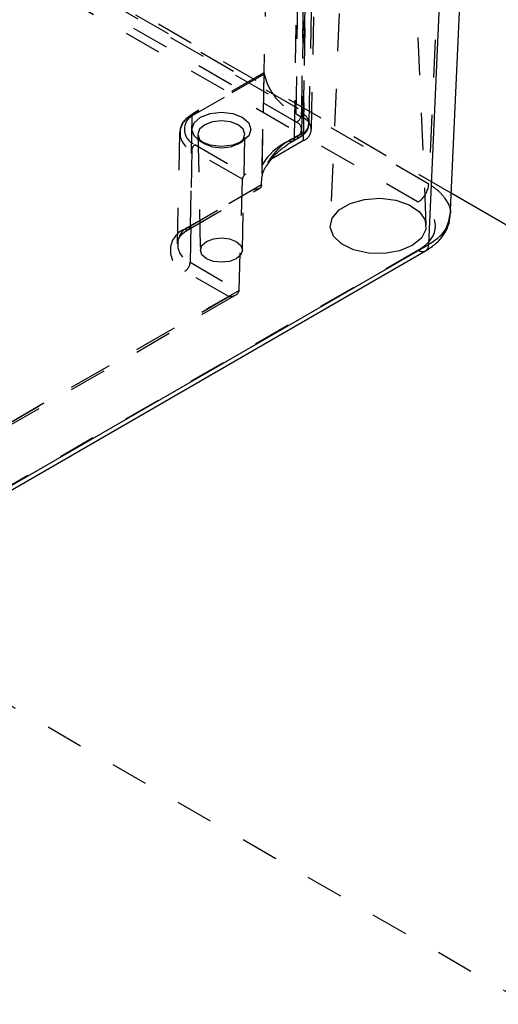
# Model space of a CAD drawing. Header units: inches. Extents: x 1907 to 2452, y -210 to -54.
# Tile 537 of 656: x 2011.84 to 2013.11, y -197.42 to -194.8. Entities that reach past the tile are written whole.
import ezdxf

# ---------------------------------------------------------------- set-up
doc = ezdxf.new("R2010")
doc.units = ezdxf.units.IN
doc.header["$LTSCALE"] = 0.5
doc.header["$MEASUREMENT"] = 0
doc.linetypes.add('HIDDEN', pattern=[0.225, 0.15, -0.075])
doc.layers.add('SID-M-H', color=4, linetype='HIDDEN')
doc.layers.add('SID-M-S', color=105, linetype='Continuous')

msp = doc.modelspace()

# ---------------------------------------------------------------- linework, layer by layer
at = {"layer": 'SID-M-H'}
for p, q in [((2012.98429, -195.25915), (1991.78034, -183.01837)), ((2015.11487, -198.53046), (1991.78034, -185.05973)), ((2012.58612, -195.04612), (2012.60945, -193.48919)), ((2012.60554, -195.07366), (2012.63853, -193.53044)), ((2012.58612, -195.10027), (2012.60945, -193.57027)), ((2012.56663, -195.11152), (2012.58996, -193.58152)), ((2012.99582, -193.65201), (2012.92405, -195.2345)), ((2012.51183, -193.68854), (2012.47884, -195.23176)), ((2012.57125, -195.04794), (2012.58996, -193.79936)), ((2012.59074, -195.05919), (2012.60945, -193.81061)), ((2012.61207, -195.08945), (2012.63853, -193.85186)), ((2012.59074, -195.11867), (2012.60945, -193.89169)), ((2012.71161, -194.18129), (2012.66185, -195.34431)), ((2012.91768, -195.34431), (2012.86793, -194.18129)), ((2012.92405, -195.2345), (2011.45345, -194.38554)), ((2011.42562, -194.43292), (2012.89622, -195.28187)), ((2011.89014, -194.64434), (2012.58612, -195.04612)), ((2012.5722, -195.06994), (2011.87623, -194.66817)), ((2012.29338, -195.05292), (2012.48525, -194.94215)), ((2012.48549, -194.93819), (2012.29583, -195.04768)), ((2012.48628, -194.94172), (2012.30173, -195.04826)), ((2012.48525, -194.94215), (2012.48167, -195.1072)), ((2012.29338, -195.05292), (2012.2889, -195.34654)), ((2012.29944, -195.07154), (2012.3165, -195.05679)), ((2012.3165, -195.05679), (2012.34205, -195.04694)), ((2012.34205, -195.04694), (2012.37218, -195.04348)), ((2012.37218, -195.06582), (2012.34818, -195.06857)), ((2012.37218, -195.04348), (2012.40232, -195.04694)), ((2012.39618, -195.06857), (2012.37218, -195.06582)), ((2012.40232, -195.04694), (2012.42786, -195.05679)), ((2012.42786, -195.05679), (2012.44493, -195.07154)), ((2012.57125, -195.04794), (2012.59074, -195.05919)), ((2012.29344, -195.08893), (2012.29944, -195.07154)), ((2012.29944, -195.10633), (2012.29344, -195.08893)), ((2012.31424, -195.08816), (2012.30947, -195.10202)), ((2012.32784, -195.07642), (2012.31424, -195.08816)), ((2012.34818, -195.06857), (2012.32784, -195.07642)), ((2012.41653, -195.07642), (2012.39618, -195.06857)), ((2012.43012, -195.08816), (2012.41653, -195.07642)), ((2012.4349, -195.10202), (2012.43012, -195.08816)), ((2012.44493, -195.07154), (2012.45092, -195.08893)), ((2012.45092, -195.08893), (2012.44493, -195.10633)), ((2012.26075, -195.09761), (2012.25442, -195.39377)), ((2012.3165, -195.12107), (2012.29944, -195.10633)), ((2012.30947, -195.10202), (2012.31424, -195.11587)), ((2012.30948, -195.10247), (2012.31607, -195.4108)), ((2012.31424, -195.11587), (2012.32784, -195.12762)), ((2012.41653, -195.12762), (2012.43012, -195.11587)), ((2012.44493, -195.10633), (2012.42786, -195.12107)), ((2012.4283, -195.4108), (2012.43489, -195.10247)), ((2012.43012, -195.11587), (2012.4349, -195.10202)), ((2012.59074, -195.11867), (2012.43677, -195.20756)), ((2012.48167, -195.1072), (2012.47886, -195.23688)), ((2012.55271, -195.11927), (2012.5722, -195.10802)), ((2012.56255, -195.12025), (2012.58204, -195.109)), ((2012.58612, -195.10027), (2012.56663, -195.11152)), ((2012.29338, -195.1439), (2012.2889, -195.44269)), ((2012.42828, -195.22177), (2012.29338, -195.1439)), ((2012.30173, -195.1296), (2012.43677, -195.20756)), ((2012.3165, -195.12107), (2012.32783, -195.12761)), ((2012.34205, -195.13093), (2012.3165, -195.12107)), ((2012.32784, -195.12762), (2012.34818, -195.13547)), ((2012.37218, -195.13439), (2012.34205, -195.13093)), ((2012.34818, -195.13547), (2012.37218, -195.13822)), ((2012.40232, -195.13093), (2012.37218, -195.13439)), ((2012.37218, -195.13822), (2012.39618, -195.13547)), ((2012.39618, -195.13547), (2012.41653, -195.12762)), ((2012.42786, -195.12107), (2012.40232, -195.13093)), ((2012.41653, -195.12761), (2012.42787, -195.12107)), ((2012.41932, -195.51797), (2012.42828, -195.22177)), ((2012.27499, -195.35429), (2012.45915, -195.24798)), ((2012.28483, -195.35527), (2012.47306, -195.2466)), ((2012.47886, -195.23688), (2012.2889, -195.34654)), ((2012.71542, -195.28602), (2012.75326, -195.27534)), ((2012.75326, -195.27534), (2012.79505, -195.27233)), ((2012.79505, -195.27233), (2012.83628, -195.27732)), ((2012.83628, -195.27732), (2012.87246, -195.28977)), ((2012.66713, -195.32506), (2012.68563, -195.30321)), ((2012.68563, -195.30321), (2012.71542, -195.28602)), ((2012.87246, -195.28977), (2012.89968, -195.30833)), ((2012.66192, -195.34919), (2012.66713, -195.32506)), ((2012.89968, -195.30833), (2012.91499, -195.33098)), ((2012.67057, -195.37299), (2012.66192, -195.34919)), ((2012.91674, -195.35527), (2012.90472, -195.37858)), ((2012.91499, -195.33098), (2012.91674, -195.35527)), ((2012.3325, -195.3875), (2012.35071, -195.38047)), ((2012.35071, -195.38047), (2012.37218, -195.37801)), ((2012.37218, -195.37801), (2012.39366, -195.38047)), ((2012.39366, -195.38047), (2012.41187, -195.3875)), ((2012.69213, -195.39388), (2012.67057, -195.37299)), ((2012.90472, -195.37858), (2012.88024, -195.39837)), ((2012.31606, -195.4104), (2012.32033, -195.39801)), ((2012.32033, -195.39801), (2012.3325, -195.3875)), ((2012.41187, -195.3875), (2012.42403, -195.39801)), ((2012.42403, -195.39801), (2012.4283, -195.4104)), ((2012.72427, -195.40959), (2012.69213, -195.39388)), ((2012.88024, -195.39837), (2012.84596, -195.4125)), ((2012.89622, -195.4104), (2010.03368, -197.06291)), ((2012.32033, -195.4228), (2012.31606, -195.4104)), ((2012.3325, -195.43331), (2012.32033, -195.4228)), ((2012.35071, -195.44034), (2012.3325, -195.43331)), ((2012.41187, -195.43331), (2012.39366, -195.44034)), ((2012.42403, -195.4228), (2012.41187, -195.43331)), ((2012.4283, -195.4104), (2012.42403, -195.4228)), ((2012.76351, -195.41843), (2012.72427, -195.40959)), ((2012.80559, -195.41943), (2012.76351, -195.41843)), ((2012.84596, -195.4125), (2012.80559, -195.41943)), ((2012.2889, -195.44269), (2012.41932, -195.51797)), ((2012.37218, -195.4428), (2012.35071, -195.44034)), ((2012.39366, -195.44034), (2012.37218, -195.4428)), ((2012.39149, -195.53377), (2012.27499, -195.46651)), ((2012.41932, -195.51797), (2010.41445, -196.67536)), ((2010.41445, -196.68174), (2012.41117, -195.52906)), ((2010.41445, -196.67509), (2012.39149, -195.53377))]:
    msp.add_line(p, q, dxfattribs=at)
for centre, radius, start, end in [((2012.63837, -194.90716), 0.15596, 192.80446, 244.51014), ((2012.31065, -195.09841), 0.04866, 110.78342, 249.21658), ((2012.31717, -195.08893), 0.0435, 110.78342, 249.21658), ((2012.29847, -195.05223), 0.00513, 50.56322, 187.71566), ((2012.55583, -195.04441), 0.03033, 302.65226, 356.77035), ((2012.57584, -195.07319), 0.02896, 290.78342, 69.21658), ((2012.57945, -195.08893), 0.03181, 290.78342, 69.21658), ((2012.56497, -195.08898), 0.02037, 290.78342, 69.21658), ((2012.61978, -195.26639), 0.16169, 114.50763, 173.46153), ((2012.62757, -195.24759), 0.1491, 114.12669, 175.87962), ((2012.55815, -195.11266), 0.00856, 230.56322, 7.71566), ((2012.57763, -195.10141), 0.00856, 230.56322, 7.71566), ((2012.31155, -195.14492), 0.0182, 122.65226, 176.77035), ((2012.86343, -195.23075), 0.06073, 302.67417, 356.45973), ((2012.29628, -195.4104), 0.06001, 110.78342, 249.21658), ((2012.30715, -195.39461), 0.05142, 110.78342, 249.21658), ((2012.28042, -195.34768), 0.00856, 230.56322, 7.71566), ((2012.90771, -195.3947), 0.01946, 233.79778, 294.89177), ((2012.25862, -195.44098), 0.03033, 302.65226, 356.77035)]:
    msp.add_arc(centre, radius, start, end, dxfattribs=at)
for centre, major_axis, ratio, start_param, end_param in [((2012.43662, -195.21712), (0.00606, 0.01014), 0.56722, 0.7937456, 2.3470886), ((2012.78475, -195.34614), (0.15759, 0), 0.5768923, 5.4981298, 7.0682409), ((2012.39149, -195.51769), (0.02784, 0), 0.5773815, 4.712389, 6.265732)]:
    msp.add_ellipse(centre, major_axis=major_axis, ratio=ratio, start_param=start_param, end_param=end_param, dxfattribs=at)
for points, knots in [([(2012.48525, -194.94215), (2012.48527, -194.94134), (2012.48531, -194.93973), (2012.48538, -194.939), (2012.48542, -194.93863)], [0, 0, 0, 0, 0.5011068, 1, 1, 1, 1]), ([(2012.48555, -194.93828), (2012.48557, -194.93824), (2012.48566, -194.93794), (2012.48589, -194.93912), (2012.48616, -194.94092), (2012.48628, -194.94172)], [0, 0, 0, 0, 0.0932306, 0.593528, 1, 1, 1, 1]), ([(2012.29583, -195.04768), (2012.29124, -195.05065), (2012.27785, -195.05932), (2012.26346, -195.07661), (2012.26195, -195.09215), (2012.26129, -195.09886)], [0, 0, 0, 0, 0.228218, 0.6663872, 1, 1, 1, 1]), ([(2012.58204, -195.109), (2012.58604, -195.10629), (2012.59492, -195.10027), (2012.60376, -195.08795), (2012.60466, -195.07807), (2012.60504, -195.07388)], [0, 0, 0, 0, 0.320826, 0.7117241, 1, 1, 1, 1]), ([(2012.54691, -195.13014), (2012.5472, -195.1299), (2012.55155, -195.12629), (2012.55724, -195.12316), (2012.56255, -195.12025)], [0, 0, 0, 0, 0.0666942, 1, 1, 1, 1]), ([(2012.49664, -195.18052), (2012.50176, -195.17265), (2012.51334, -195.1548), (2012.53488, -195.13898), (2012.54691, -195.13014)], [0, 0, 0, 0, 0.4415498, 1, 1, 1, 1]), ([(2012.47888, -195.23693), (2012.47902, -195.23176), (2012.47947, -195.21569), (2012.48414, -195.19654), (2012.49457, -195.18318), (2012.49664, -195.18052)], [0, 0, 0, 0, 0.275016, 0.8557053, 1, 1, 1, 1]), ([(2012.47886, -195.23688), (2012.47841, -195.23919), (2012.4775, -195.24381), (2012.472, -195.24763), (2012.46564, -195.24904), (2012.46131, -195.24833), (2012.45915, -195.24798)], [0, 0, 0, 0, 0.2784123, 0.55775076, 0.77866119, 1, 1, 1, 1]), ([(2012.98072, -195.31805), (2012.98106, -195.31709), (2012.98641, -195.30206), (2012.97313, -195.2786), (2012.95075, -195.25193), (2012.93303, -195.24036), (2012.92405, -195.2345)], [0, 0, 0, 0, 0.031868, 0.5015942, 0.7474784, 1, 1, 1, 1]), ([(2012.2548, -195.39371), (2012.25549, -195.38879), (2012.25682, -195.37935), (2012.26924, -195.36519), (2012.28076, -195.35786), (2012.28483, -195.35527)], [0, 0, 0, 0, 0.4127586, 0.7922713, 1, 1, 1, 1])]:
    msp.add_open_spline(points, degree=3, knots=knots, dxfattribs=at)
at = {"layer": 'SID-M-S'}
for p, q in [((2012.98143, -195.32216), (2013.05331, -193.73732)), ((2012.92405, -195.39516), (2012.99582, -193.81267)), ((2015.11487, -196.48911), (2012.98429, -195.25915)), ((2011.799, -196.04463), (2012.92405, -195.39516)), ((2011.799, -196.05712), (2012.9159, -195.41235))]:
    msp.add_line(p, q, dxfattribs=at)
msp.add_arc((2012.90475, -195.39654), 0.01934, 305.19477, 4.09363, dxfattribs=at)
for points, knots in [([(2012.91591, -195.41234), (2012.92514, -195.4063), (2012.94378, -195.39408), (2012.96408, -195.37082), (2012.978, -195.34516), (2012.98041, -195.32718), (2012.98161, -195.31817)], [0, 0, 0, 0, 0.2442765, 0.4935662, 0.7460492, 1, 1, 1, 1]), ([(2012.92405, -195.39516), (2012.93292, -195.38941), (2012.95043, -195.37807), (2012.97405, -195.3525), (2012.97812, -195.33149), (2012.98072, -195.31805)], [0, 0, 0, 0, 0.2697068, 0.5323278, 1, 1, 1, 1])]:
    msp.add_open_spline(points, degree=3, knots=knots, dxfattribs=at)

doc.saveas('drawing.dxf')
